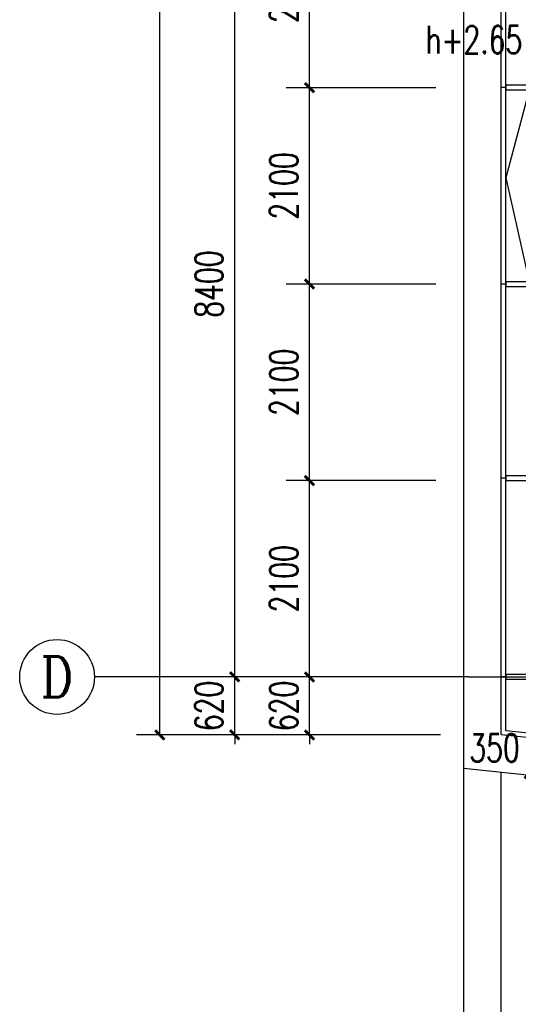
# Model space of a CAD drawing. Extents: x 797781 to 1255204, y 21234 to 1024248.
# Tile 325 of 656: x 890708 to 896042, y 371624 to 382151. Entities that reach past the tile are written whole.
import ezdxf
from ezdxf.enums import TextEntityAlignment as Align

# ---------------------------------------------------------------- set-up
doc = ezdxf.new("R2010")
doc.units = 0
doc.header["$LTSCALE"] = 1000
doc.header["$MEASUREMENT"] = 0
doc.linetypes.add('230303生产综合楼-平面图_t8$0$DOTE', pattern=[2.42, 2, -0.2, 0.02, -0.2])
for name, color, linetype in [('230303生产综合楼-平面图_t8$0$3T_WOOD', 21, 'Continuous'), ('230303生产综合楼-平面图_t8$0$AXIS', 3, 'Continuous'), ('230303生产综合楼-平面图_t8$0$AXIS_TEXT', 7, 'Continuous'), ('230303生产综合楼-平面图_t8$0$CURTWALL', 4, 'Continuous'), ('230303生产综合楼-平面图_t8$0$DOTE', 1, '230303生产综合楼-平面图_t8$0$DOTE'), ('230303生产综合楼-平面图_t8$0$PUB_DIM', 3, 'Continuous'), ('230303生产综合楼-平面图_t8$0$板洞', 6, 'Continuous'), ('230303生产综合楼-平面图_t8$0$看线', 115, 'Continuous'), ('AXIS_TEXT', 7, 'Continuous'), ('PUB_TEXT', 7, 'Continuous')]:
    doc.layers.add(name, color=color, linetype=linetype)
doc.styles.add('230303生产综合楼-平面图_t8$0$_TCH_AXIS', font='COMPLEX', dxfattribs={"bigfont": 'GBCBIG'})
doc.styles.add('230303生产综合楼-平面图_T8$0$_TCH_DIM_T3', font='SIMPLEX', dxfattribs={"width": 0.705882, "bigfont": 'GBCBIG'})
doc.styles.add('_TCH_DIM', font='SIMPLEX', dxfattribs={"bigfont": 'GBCBIG'})
doc.styles.add('COMPLEX', font='COMPLEX')
doc.dimstyles.new('230303生产综合楼-平面图_T8$0$_TCH_ARCH&&100', dxfattribs={"dimtxt": 297.5, "dimasz": 100, "dimexe": 250, "dimexo": 300, "dimgap": 126.25, "dimtad": 1, "dimdec": 0, "dimzin": 0, "dimdsep": 46, "dimtxsty": '230303生产综合楼-平面图_T8$0$_TCH_DIM_T3', "dimblk": '230303生产综合楼-平面图_t8$0$_ArchTick', "dimcen": 0.09, "dimclrt": 7, "dimazin": 2, "dimtfac": 1, "dimtdec": 0, "dimtix": 1, "dimtmove": 2, "dimatfit": 3, "dimfxl": 1, "dimtolj": 1, "dimtzin": 0, "dimarcsym": 0})

# ---------------------------------------------------------------- blocks, each defined once
blk = doc.blocks.new('3FND33')
at = {"layer": 'PUB_TEXT', "style": '_TCH_DIM', "width": 0.705882}
blk.add_text('h+2.65', height=297.5, dxfattribs=at).set_placement((709709.4, 381969.5))
blk = doc.blocks.new('230303生产综合楼-平面图_t8$0$3WLGJ')
at = {"layer": '230303生产综合楼-平面图_t8$0$3T_WOOD'}
for points in [[(1019266, 181822), (1019216, 181822)], [(1019266, 179722), (1019216, 179722)], [(1019266, 177647), (1019216, 177647)], [(1019266, 175522), (1019216, 175522)]]:
    blk.add_lwpolyline(points, dxfattribs=at)
for points in [[(1019266, 181847), (1019266, 181797), (1019516, 181797), (1019516, 181847)], [(1019266, 179747), (1019266, 179697), (1019516, 179697), (1019516, 179747)], [(1019266, 177672), (1019266, 177622), (1019516, 177622), (1019516, 177672)], [(1019266, 175547), (1019266, 175497), (1019516, 175497), (1019516, 175547)]]:
    blk.add_lwpolyline(points, close=True, dxfattribs=at)
blk = doc.blocks.new('230303生产综合楼-平面图_t8$0$_ArchTick')
at = {"color": 0, "linetype": 'ByBlock', "const_width": 0.3}
blk.add_lwpolyline([(-0.5, -0.5), (0.5, 0.5)], dxfattribs=at)
blk = doc.blocks.new('*D6266')
at = {"layer": '230303生产综合楼-平面图_t8$0$PUB_DIM', "color": 0, "lineweight": -2, "transparency": 16777216}
for p, q in [((722698, 272020), (722698, 271184)), ((723048, 272020), (723048, 271184)), ((722698, 271434), (723048, 271434))]:
    blk.add_line(p, q, dxfattribs=at)
at = {"layer": 'Defpoints', "color": 0, "transparency": 16777216}
for p in [(722698, 272320), (723048, 272320), (723048, 271434)]:
    blk.add_point(p, dxfattribs=at)
at = {"layer": '230303生产综合楼-平面图_t8$0$PUB_DIM', "color": 0, "lineweight": -2, "transparency": 16777216, "xscale": 100, "yscale": 100, "zscale": 100, "rotation": 180}
blk.add_blockref('230303生产综合楼-平面图_t8$0$_ArchTick', (722698, 271434), dxfattribs=at)
at = {"layer": '230303生产综合楼-平面图_t8$0$PUB_DIM', "color": 0, "lineweight": -2, "transparency": 16777216, "xscale": 100, "yscale": 100, "zscale": 100}
blk.add_blockref('230303生产综合楼-平面图_t8$0$_ArchTick', (723048, 271434), dxfattribs=at)
at = {"layer": '230303生产综合楼-平面图_t8$0$PUB_DIM', "color": 7, "transparency": 16777216, "insert": (722328, 271709), "char_height": 297.5, "attachment_point": 5, "style": '230303生产综合楼-平面图_T8$0$_TCH_DIM_T3'}
blk.add_mtext('\\A1;350', dxfattribs=at)
blk = doc.blocks.new('*D1989')
at = {"layer": '230303生产综合楼-平面图_t8$0$AXIS', "color": 0, "lineweight": -2, "transparency": 16777216}
for p, q in [((893808, 375124), (893808, 375224)), ((895158, 375124), (893558, 375124)), ((893808, 374504), (893808, 375124)), ((895158, 374504), (893558, 374504)), ((893808, 374504), (893808, 374404))]:
    blk.add_line(p, q, dxfattribs=at)
at = {"layer": 'Defpoints', "color": 0, "transparency": 16777216}
for p in [(893808, 375124), (895458, 375124), (895458, 374504)]:
    blk.add_point(p, dxfattribs=at)
at = {"layer": '230303生产综合楼-平面图_t8$0$AXIS', "color": 0, "lineweight": -2, "transparency": 16777216, "xscale": 100, "yscale": 100, "zscale": 100}
for p, rotation in [((893808, 375124), 270), ((893808, 374504), 90)]:
    blk.add_blockref('230303生产综合楼-平面图_t8$0$_ArchTick', p, dxfattribs=dict(at, rotation=rotation))
at = {"layer": '230303生产综合楼-平面图_t8$0$AXIS', "color": 7, "transparency": 16777216, "insert": (893533, 374814), "char_height": 297.5, "attachment_point": 5, "rotation": 90, "style": '230303生产综合楼-平面图_T8$0$_TCH_DIM_T3'}
blk.add_mtext('\\A1;620', dxfattribs=at)
blk = doc.blocks.new('*D1990')
at = {"layer": '230303生产综合楼-平面图_t8$0$AXIS', "color": 0, "lineweight": -2, "transparency": 16777216}
for p, q in [((895158, 377224), (893558, 377224)), ((893808, 375124), (893808, 377224)), ((895158, 375124), (893558, 375124))]:
    blk.add_line(p, q, dxfattribs=at)
at = {"layer": 'Defpoints', "color": 0, "transparency": 16777216}
for p in [(893808, 377224), (895458, 377224), (895458, 375124)]:
    blk.add_point(p, dxfattribs=at)
at = {"layer": '230303生产综合楼-平面图_t8$0$AXIS', "color": 0, "lineweight": -2, "transparency": 16777216, "xscale": 100, "yscale": 100, "zscale": 100}
for p, rotation in [((893808, 377224), 90), ((893808, 375124), 270)]:
    blk.add_blockref('230303生产综合楼-平面图_t8$0$_ArchTick', p, dxfattribs=dict(at, rotation=rotation))
at = {"layer": '230303生产综合楼-平面图_t8$0$AXIS', "color": 7, "transparency": 16777216, "insert": (893533, 376174), "char_height": 297.5, "attachment_point": 5, "rotation": 90, "style": '230303生产综合楼-平面图_T8$0$_TCH_DIM_T3'}
blk.add_mtext('\\A1;2100', dxfattribs=at)
blk = doc.blocks.new('*D1991')
at = {"layer": '230303生产综合楼-平面图_t8$0$AXIS', "color": 0, "lineweight": -2, "transparency": 16777216}
for p, q in [((895158, 379324), (893558, 379324)), ((893808, 377224), (893808, 379324)), ((895158, 377224), (893558, 377224))]:
    blk.add_line(p, q, dxfattribs=at)
at = {"layer": 'Defpoints', "color": 0, "transparency": 16777216}
for p in [(893808, 379324), (895458, 379324), (895458, 377224)]:
    blk.add_point(p, dxfattribs=at)
at = {"layer": '230303生产综合楼-平面图_t8$0$AXIS', "color": 0, "lineweight": -2, "transparency": 16777216, "xscale": 100, "yscale": 100, "zscale": 100}
for p, rotation in [((893808, 379324), 90), ((893808, 377224), 270)]:
    blk.add_blockref('230303生产综合楼-平面图_t8$0$_ArchTick', p, dxfattribs=dict(at, rotation=rotation))
at = {"layer": '230303生产综合楼-平面图_t8$0$AXIS', "color": 7, "transparency": 16777216, "insert": (893533, 378274), "char_height": 297.5, "attachment_point": 5, "rotation": 90, "style": '230303生产综合楼-平面图_T8$0$_TCH_DIM_T3'}
blk.add_mtext('\\A1;2100', dxfattribs=at)
blk = doc.blocks.new('*D1992')
at = {"layer": '230303生产综合楼-平面图_t8$0$AXIS', "color": 0, "lineweight": -2, "transparency": 16777216}
for p, q in [((895158, 381424), (893558, 381424)), ((893808, 379324), (893808, 381424)), ((895158, 379324), (893558, 379324))]:
    blk.add_line(p, q, dxfattribs=at)
at = {"layer": 'Defpoints', "color": 0, "transparency": 16777216}
for p in [(893808, 381424), (895458, 381424), (895458, 379324)]:
    blk.add_point(p, dxfattribs=at)
at = {"layer": '230303生产综合楼-平面图_t8$0$AXIS', "color": 0, "lineweight": -2, "transparency": 16777216, "xscale": 100, "yscale": 100, "zscale": 100}
for p, rotation in [((893808, 381424), 90), ((893808, 379324), 270)]:
    blk.add_blockref('230303生产综合楼-平面图_t8$0$_ArchTick', p, dxfattribs=dict(at, rotation=rotation))
at = {"layer": '230303生产综合楼-平面图_t8$0$AXIS', "color": 7, "transparency": 16777216, "insert": (893533, 380374), "char_height": 297.5, "attachment_point": 5, "rotation": 90, "style": '230303生产综合楼-平面图_T8$0$_TCH_DIM_T3'}
blk.add_mtext('\\A1;2100', dxfattribs=at)
blk = doc.blocks.new('*D1993')
at = {"layer": '230303生产综合楼-平面图_t8$0$AXIS', "color": 0, "lineweight": -2, "transparency": 16777216}
for p, q in [((895158, 383524), (893558, 383524)), ((893808, 381424), (893808, 383524)), ((895158, 381424), (893558, 381424))]:
    blk.add_line(p, q, dxfattribs=at)
at = {"layer": 'Defpoints', "color": 0, "transparency": 16777216}
for p in [(893808, 383524), (895458, 383524), (895458, 381424)]:
    blk.add_point(p, dxfattribs=at)
at = {"layer": '230303生产综合楼-平面图_t8$0$AXIS', "color": 0, "lineweight": -2, "transparency": 16777216, "xscale": 100, "yscale": 100, "zscale": 100}
for p, rotation in [((893808, 383524), 90), ((893808, 381424), 270)]:
    blk.add_blockref('230303生产综合楼-平面图_t8$0$_ArchTick', p, dxfattribs=dict(at, rotation=rotation))
at = {"layer": '230303生产综合楼-平面图_t8$0$AXIS', "color": 7, "transparency": 16777216, "insert": (893533, 382474), "char_height": 297.5, "attachment_point": 5, "rotation": 90, "style": '230303生产综合楼-平面图_T8$0$_TCH_DIM_T3'}
blk.add_mtext('\\A1;2100', dxfattribs=at)
blk = doc.blocks.new('*D2166')
at = {"layer": '230303生产综合楼-平面图_t8$0$AXIS', "color": 0, "lineweight": -2, "transparency": 16777216}
for p, q in [((893008, 375124), (893008, 375224)), ((895208, 375124), (892758, 375124)), ((893008, 374504), (893008, 375124)), ((895208, 374504), (892758, 374504)), ((893008, 374504), (893008, 374404))]:
    blk.add_line(p, q, dxfattribs=at)
at = {"layer": 'Defpoints', "color": 0, "transparency": 16777216}
for p in [(893008, 375124), (895508, 375124), (895508, 374504)]:
    blk.add_point(p, dxfattribs=at)
at = {"layer": '230303生产综合楼-平面图_t8$0$AXIS', "color": 0, "lineweight": -2, "transparency": 16777216, "xscale": 100, "yscale": 100, "zscale": 100}
for p, rotation in [((893008, 375124), 270), ((893008, 374504), 90)]:
    blk.add_blockref('230303生产综合楼-平面图_t8$0$_ArchTick', p, dxfattribs=dict(at, rotation=rotation))
at = {"layer": '230303生产综合楼-平面图_t8$0$AXIS', "color": 7, "transparency": 16777216, "insert": (892733, 374814), "char_height": 297.5, "attachment_point": 5, "rotation": 90, "style": '230303生产综合楼-平面图_T8$0$_TCH_DIM_T3'}
blk.add_mtext('\\A1;620', dxfattribs=at)
blk = doc.blocks.new('*D2167')
at = {"layer": '230303生产综合楼-平面图_t8$0$AXIS', "color": 0, "lineweight": -2, "transparency": 16777216}
for p, q in [((895208, 383524), (892758, 383524)), ((893008, 375124), (893008, 383524)), ((895208, 375124), (892758, 375124))]:
    blk.add_line(p, q, dxfattribs=at)
at = {"layer": 'Defpoints', "color": 0, "transparency": 16777216}
for p in [(893008, 383524), (895508, 383524), (895508, 375124)]:
    blk.add_point(p, dxfattribs=at)
at = {"layer": '230303生产综合楼-平面图_t8$0$AXIS', "color": 0, "lineweight": -2, "transparency": 16777216, "xscale": 100, "yscale": 100, "zscale": 100}
for p, rotation in [((893008, 383524), 90), ((893008, 375124), 270)]:
    blk.add_blockref('230303生产综合楼-平面图_t8$0$_ArchTick', p, dxfattribs=dict(at, rotation=rotation))
at = {"layer": '230303生产综合楼-平面图_t8$0$AXIS', "color": 7, "transparency": 16777216, "insert": (892733, 379324), "char_height": 297.5, "attachment_point": 5, "rotation": 90, "style": '230303生产综合楼-平面图_T8$0$_TCH_DIM_T3'}
blk.add_mtext('\\A1;8400', dxfattribs=at)
blk = doc.blocks.new('*D2170')
at = {"layer": '230303生产综合楼-平面图_t8$0$AXIS', "color": 0, "lineweight": -2, "transparency": 16777216}
for p, q in [((895208, 397907), (891958, 397907)), ((892208, 374504), (892208, 397907)), ((895208, 374504), (891958, 374504))]:
    blk.add_line(p, q, dxfattribs=at)
at = {"layer": 'Defpoints', "color": 0, "transparency": 16777216}
for p in [(892208, 397907), (895508, 397907), (895508, 374504)]:
    blk.add_point(p, dxfattribs=at)
at = {"layer": '230303生产综合楼-平面图_t8$0$AXIS', "color": 0, "lineweight": -2, "transparency": 16777216, "xscale": 100, "yscale": 100, "zscale": 100}
for p, rotation in [((892208, 397907), 90), ((892208, 374504), 270)]:
    blk.add_blockref('230303生产综合楼-平面图_t8$0$_ArchTick', p, dxfattribs=dict(at, rotation=rotation))
at = {"layer": '230303生产综合楼-平面图_t8$0$AXIS', "color": 7, "transparency": 16777216, "insert": (891933, 386206), "char_height": 297.5, "attachment_point": 5, "rotation": 90, "style": '230303生产综合楼-平面图_T8$0$_TCH_DIM_T3'}
blk.add_mtext('\\A1;23403', dxfattribs=at)
blk = doc.blocks.new('_AXISO')
blk.add_circle((0, 0), 0.5)
at = {"layer": 'AXIS_TEXT', "style": 'COMPLEX', "width": 1.041667}
blk.add_attdef('A', text='', height=0.56, dxfattribs=at).set_placement((-0.25, -0.28), (0.25, -0.28), align=Align.FIT)
blk = doc.blocks.new('230303生产综合楼-平面图_t8$0$HXT-2')
at = {"layer": '230303生产综合楼-平面图_t8$0$PUB_DIM'}
dim = blk.add_linear_dim(base=(723048.3, 271434), p1=(722698.3, 272319.9), p2=(723048.3, 272319.9), angle=0, dimstyle='230303生产综合楼-平面图_T8$0$_TCH_ARCH&&100', dxfattribs=at)
dim.commit()
dim.dimension.update_dxf_attribs({"geometry": '*D6266', "text_midpoint": (722328.3, 271709), "dimtype": 161})

msp = doc.modelspace()

# ---------------------------------------------------------------- linework, layer by layer
at = {"layer": '230303生产综合楼-平面图_t8$0$AXIS'}
msp.add_line((895508, 375124.2), (891508, 375124.2), dxfattribs=at)
msp.add_line((895508, 375124.2), (891508, 375124.2), dxfattribs=at)
at = {"layer": '230303生产综合楼-平面图_t8$0$CURTWALL'}
for points in [[(925908, 371824.2), (921708, 371824.2), (895858, 374504.1), (895858, 397907.4), (921708, 395224.2), (989558, 395224.2), (989558, 371824.2), (959455.5, 371824.2)], [(925908, 371874.2), (921710.6, 371874.2), (895908, 374549.2), (895908, 397852), (921705.4, 395174.2), (989508, 395174.2), (989508, 371874.2), (959455.5, 371874.2)], [(896158, 381399.2), (895908, 380459.5), (896158, 379349.2)], [(989558, 371424.2), (989558, 365524.2), (921708, 365524.2), (895858, 368204.1), (895858, 374101.9)]]:
    msp.add_lwpolyline(points, dxfattribs=at)
at = {"layer": '230303生产综合楼-平面图_t8$0$DOTE'}
msp.add_line((895508, 375124.2), (989908, 375124.2), dxfattribs=at)
at = {"layer": '230303生产综合楼-平面图_t8$0$看线'}
msp.add_lwpolyline([(895458, 398351.7), (921394.7, 395624.2), (989958, 395624.2), (989958, 371424.2), (921321.3, 371424.2), (895458, 374144)], close=True, dxfattribs=at)
msp.add_lwpolyline([(989958, 371424.2), (989958, 365124.2), (921321.3, 365124.2), (895458, 367844), (895458, 374144)], dxfattribs=at)

# ---------------------------------------------------------------- block references
for name, p in [('230303生产综合楼-平面图_t8$0$3WLGJ', (-123358.3, 199602.3)), ('3FND33', (185340.2, -181.4))]:
    msp.add_blockref(name, p)
at = {"layer": '230303生产综合楼-平面图_t8$0$AXIS'}
ref = msp.add_blockref('_AXISO', (891108, 375124.2), dxfattribs=dict(at, xscale=800, yscale=800, zscale=800))
ref.add_attrib('A', 'D', dxfattribs={"layer": '230303生产综合楼-平面图_t8$0$AXIS_TEXT', "ltscale": 2, "height": 435.3, "style": '230303生产综合楼-平面图_t8$0$_TCH_AXIS'}).set_placement((890931.8, 374906.6), (891284.2, 374906.6), align=Align.FIT)
ref = msp.add_blockref('_AXISO', (891108, 375124.2), dxfattribs=dict(at, xscale=800, yscale=800, zscale=800))
ref.add_attrib('A', 'D', dxfattribs={"layer": '230303生产综合楼-平面图_t8$0$AXIS_TEXT', "ltscale": 2, "height": 435.3, "style": '230303生产综合楼-平面图_t8$0$_TCH_AXIS'}).set_placement((890931.8, 374906.6), (891284.2, 374906.6), align=Align.FIT)
at = {"layer": '230303生产综合楼-平面图_t8$0$板洞'}
msp.add_blockref('230303生产综合楼-平面图_t8$0$HXT-2', (173459.7, 102656.3), dxfattribs=at)

# ---------------------------------------------------------------- dimensions: what is measured, and where the dimension line sits
at = {"layer": '230303生产综合楼-平面图_t8$0$AXIS'}
for p1, p2, distance, picture, middle in [((895508, 374504.1), (895508, 397907.4), 3300, '*D2170', (891933, 386205.8)), ((895508, 375124.2), (895508, 383524.2), 2500, '*D2167', (892733, 379324.2)), ((895458, 381424.2), (895458, 383524.2), 1650, '*D1993', (893533, 382474.2)), ((895458, 379324.2), (895458, 381424.2), 1650, '*D1992', (893533, 380374.2)), ((895458, 377224.2), (895458, 379324.2), 1650, '*D1991', (893533, 378274.2)), ((895458, 375124.2), (895458, 377224.2), 1650, '*D1990', (893533, 376174.2)), ((895508, 374504.1), (895508, 375124.2), 2500, '*D2166', (892733, 374814.2)), ((895458, 374504.1), (895458, 375124.2), 1650, '*D1989', (893533, 374814.2))]:
    dim = msp.add_aligned_dim(p1=p1, p2=p2, distance=distance, dimstyle='230303生产综合楼-平面图_T8$0$_TCH_ARCH&&100', dxfattribs=at)
    dim.commit()
    dim.dimension.update_dxf_attribs({"geometry": picture, "text_midpoint": middle})

doc.saveas('drawing.dxf')
